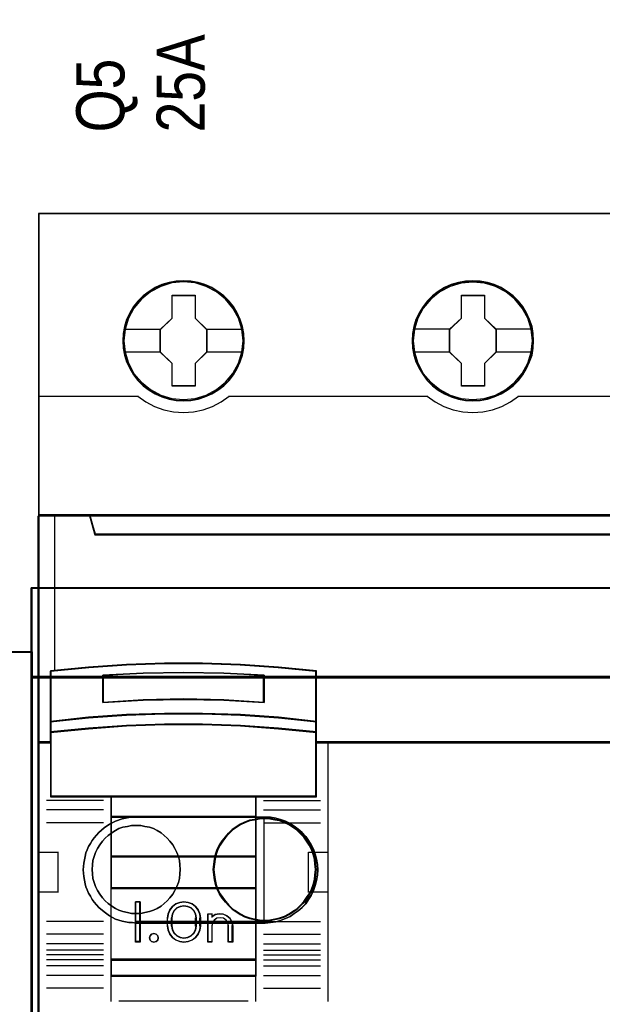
# Model space of a CAD drawing. Header units: millimetres. Extents: x -1290 to 1795, y -4192 to -1311.
# Tile 1022 of 1056: x 1429 to 1436, y -1922 to -1910. Entities that reach past the tile are written whole.
import ezdxf

# ---------------------------------------------------------------- set-up
doc = ezdxf.new("R2010")
doc.units = ezdxf.units.MM
doc.layers.add('30', color=7, linetype='Continuous')
doc.layers.add('45', color=7, linetype='Continuous')
doc.layers.add('Aparatura', color=7, linetype='Continuous', lineweight=13)
doc.styles.get("Standard").update_dxf_attribs({"font": 'ARIALN.TTF', "width": 0.8})

# ---------------------------------------------------------------- blocks, each defined once
blk = doc.blocks.new('*U156')
at = {"layer": '45', "color": 7}
for points in [[(477.428846, -383.552872), (405.408028, -383.552872), (405.408028, -465.581435), (477.428846, -465.581435), (477.428846, -383.552872)], [(418.196253, -391.474627), (418.173861, -391.026698), (418.101089, -390.573239), (417.949946, -390.14743), (417.770813, -389.732681), (417.535702, -389.345581), (417.255808, -388.997192), (416.925532, -388.676453), (416.56167, -388.399953), (416.192209, -388.156633), (415.761172, -387.974144), (415.330134, -387.846954), (414.876705, -387.764004), (414.423276, -387.736354), (413.969847, -387.764004), (413.527614, -387.846954), (413.079783, -387.974144), (412.665539, -388.156633), (412.279285, -388.399953), (411.92102, -388.676453), (411.585147, -388.997192), (411.322046, -389.345581), (411.081337, -389.732681), (410.879813, -390.14743), (410.762257, -390.573239), (410.672691, -391.026698), (410.644702, -391.474627), (410.672691, -391.922557), (410.762257, -392.359426), (410.879813, -392.790765), (411.081337, -393.199984), (411.322046, -393.592613), (411.585147, -393.952063), (411.92102, -394.267272), (412.279285, -394.543772), (412.665539, -394.776031), (413.079783, -394.958521), (413.527614, -395.096771), (413.969847, -395.185251), (414.423276, -395.207371), (414.876705, -395.185251), (415.330134, -395.096771), (415.761172, -394.958521), (416.192209, -394.776031), (416.56167, -394.543772), (416.925532, -394.267272), (417.255808, -393.952063), (417.535702, -393.592613), (417.770813, -393.199984), (417.949946, -392.790765), (418.101089, -392.359426), (418.173861, -391.922557), (418.196253, -391.474627)], [(418.196253, -391.474627), (418.173861, -391.026698), (418.101089, -390.573239), (417.949946, -390.14743), (417.770813, -389.732681), (417.535702, -389.345581), (417.255808, -388.997192), (416.925532, -388.676453), (416.56167, -388.399953), (416.192209, -388.156633), (415.761172, -387.974144), (415.330134, -387.846954), (414.876705, -387.764004), (414.423276, -387.736354), (413.969847, -387.764004), (413.527614, -387.846954), (413.079783, -387.974144), (412.665539, -388.156633), (412.279285, -388.399953), (411.92102, -388.676453), (411.585147, -388.997192), (411.322046, -389.345581), (411.081337, -389.732681), (410.879813, -390.14743), (410.762257, -390.573239), (410.672691, -391.026698), (410.644702, -391.474627), (410.672691, -391.922557), (410.762257, -392.359426), (410.879813, -392.790765), (411.081337, -393.199984), (411.322046, -393.592613), (411.585147, -393.952063), (411.92102, -394.267272), (412.279285, -394.543772), (412.665539, -394.776031), (413.079783, -394.958521), (413.527614, -395.096771), (413.969847, -395.185251), (414.423276, -395.207371), (414.876705, -395.185251), (415.330134, -395.096771), (415.761172, -394.958521), (416.192209, -394.776031), (416.56167, -394.543772), (416.925532, -394.267272), (417.255808, -393.952063), (417.535702, -393.592613), (417.770813, -393.199984), (417.949946, -392.790765), (418.101089, -392.359426), (418.173861, -391.922557), (418.196253, -391.474627)], [(436.197877, -391.474627), (436.169888, -391.026698), (436.102716, -390.573239), (435.945979, -390.14743), (435.766852, -389.732681), (435.531748, -389.340051), (435.251862, -388.997192), (434.921597, -388.676453), (434.557745, -388.399953), (434.188295, -388.156633), (433.757271, -387.974144), (433.331844, -387.846954), (432.872831, -387.764004), (432.419416, -387.736354), (431.966, -387.764004), (431.52378, -387.846954), (431.075963, -387.974144), (430.667329, -388.156633), (430.275489, -388.399953), (429.917235, -388.676453), (429.586969, -388.997192), (429.323876, -389.340051), (429.077577, -389.732681), (428.881656, -390.14743), (428.758507, -390.573239), (428.668943, -391.026698), (428.640954, -391.474627), (428.668943, -391.922557), (428.758507, -392.359426), (428.881656, -392.785235), (429.077577, -393.199984), (429.323876, -393.592613), (429.586969, -393.952063), (429.917235, -394.267272), (430.275489, -394.543772), (430.667329, -394.776031), (431.075963, -394.958521), (431.52378, -395.096771), (431.966, -395.185251), (432.419416, -395.207371), (432.872831, -395.185251), (433.331844, -395.096771), (433.757271, -394.958521), (434.188295, -394.776031), (434.557745, -394.543772), (434.921597, -394.267272), (435.251862, -393.952063), (435.531748, -393.592613), (435.766852, -393.199984), (435.945979, -392.785235), (436.102716, -392.359426), (436.169888, -391.922557), (436.197877, -391.474627)], [(436.197877, -391.474627), (436.169888, -391.026698), (436.102716, -390.573239), (435.945979, -390.14743), (435.766852, -389.732681), (435.531748, -389.340051), (435.251862, -388.997192), (434.921597, -388.676453), (434.557745, -388.399953), (434.188295, -388.156633), (433.757271, -387.974144), (433.331844, -387.846954), (432.872831, -387.764004), (432.419416, -387.736354), (431.966, -387.764004), (431.52378, -387.846954), (431.075963, -387.974144), (430.667329, -388.156633), (430.275489, -388.399953), (429.917235, -388.676453), (429.586969, -388.997192), (429.323876, -389.340051), (429.077577, -389.732681), (428.881656, -390.14743), (428.758507, -390.573239), (428.668943, -391.026698), (428.640954, -391.474627), (428.668943, -391.922557), (428.758507, -392.359426), (428.881656, -392.785235), (429.077577, -393.199984), (429.323876, -393.592613), (429.586969, -393.952063), (429.917235, -394.267272), (430.275489, -394.543772), (430.667329, -394.776031), (431.075963, -394.958521), (431.52378, -395.096771), (431.966, -395.185251), (432.419416, -395.207371), (432.872831, -395.185251), (433.331844, -395.096771), (433.757271, -394.958521), (434.188295, -394.776031), (434.557745, -394.543772), (434.921597, -394.267272), (435.251862, -393.952063), (435.531748, -393.592613), (435.766852, -393.199984), (435.945979, -392.785235), (436.102716, -392.359426), (436.169888, -391.922557), (436.197877, -391.474627)], [(436.178183, -391.47551), (436.150347, -391.030057), (436.083541, -390.579104), (435.927659, -390.155648), (435.749508, -389.743192), (435.515684, -389.352733), (435.237323, -389.011768), (434.908858, -388.692802), (434.546988, -388.417831), (434.179552, -388.175856), (433.750876, -387.994375), (433.327767, -387.867889), (432.871256, -387.785397), (432.420311, -387.7579), (431.969366, -387.785397), (431.529556, -387.867889), (431.084178, -387.994375), (430.677771, -388.175856), (430.288066, -388.417831), (429.931764, -388.692802), (429.603298, -389.011768), (429.341639, -389.352733), (429.096681, -389.743192), (428.901829, -390.155648), (428.77935, -390.579104), (428.690274, -391.030057), (428.662438, -391.47551), (428.690274, -391.920963), (428.77935, -392.355417), (428.901829, -392.778873), (429.096681, -393.19133), (429.341639, -393.581789), (429.603298, -393.939251), (429.931764, -394.252718), (430.288066, -394.527689), (430.677771, -394.758665), (431.084178, -394.940146), (431.529556, -395.077632), (431.969366, -395.165622), (432.420311, -395.18762), (432.871256, -395.165622), (433.327767, -395.077632), (433.750876, -394.940146), (434.179552, -394.758665), (434.546988, -394.527689), (434.908858, -394.252718), (435.237323, -393.939251), (435.515684, -393.581789), (435.749508, -393.19133), (435.927659, -392.778873), (436.083541, -392.355417), (436.150347, -391.920963), (436.178183, -391.47551)], [(413.710736, -388.637688), (415.152552, -388.637688), (415.152552, -390.056199), (415.870633, -390.759914), (415.870633, -392.178425), (415.152552, -392.893221), (415.152552, -394.30065), (413.710736, -394.30065), (413.710736, -392.893221), (412.975693, -392.178425), (412.975693, -390.759914), (413.710736, -390.056199), (413.710736, -388.637688)], [(413.710736, -388.637688), (415.152552, -388.637688), (415.152552, -388.637688), (415.152552, -390.056199), (415.152552, -390.056199), (415.870633, -390.759914), (415.870633, -390.759914), (415.870633, -392.178425), (415.870633, -392.178425), (415.152552, -392.893221), (415.152552, -392.893221), (415.152552, -394.30065), (415.152552, -394.30065), (413.710736, -394.30065), (413.710736, -394.30065), (413.710736, -392.893221), (413.710736, -392.893221), (412.975693, -392.178425), (412.975693, -392.178425), (412.975693, -390.759914), (412.975693, -390.759914), (413.710736, -390.056199), (413.710736, -390.056199), (413.710736, -388.637688), (413.710736, -388.637688)], [(413.72131, -388.659234), (415.141726, -388.659234), (415.141726, -390.066951), (415.849149, -390.765311), (415.849149, -392.173028), (415.141726, -392.882385), (415.141726, -394.279104), (413.72131, -394.279104), (413.72131, -392.882385), (412.997176, -392.173028), (412.997176, -390.765311), (413.72131, -390.066951), (413.72131, -388.659234)], [(431.713975, -388.637688), (433.149249, -388.637688), (433.149249, -390.056238), (433.866886, -390.75443), (433.866886, -392.178521), (433.149249, -392.893338), (433.149249, -394.295264), (431.713975, -394.295264), (431.713975, -392.893338), (430.973736, -392.178521), (430.973736, -390.75443), (431.713975, -390.056238), (431.713975, -388.637688)], [(431.713975, -388.637688), (433.149249, -388.637688), (433.149249, -388.637688), (433.149249, -390.056238), (433.149249, -390.056238), (433.866886, -390.75443), (433.866886, -390.75443), (433.866886, -392.178521), (433.866886, -392.178521), (433.149249, -392.893338), (433.149249, -392.893338), (433.149249, -394.295264), (433.149249, -394.295264), (431.713975, -394.295264), (431.713975, -394.295264), (431.713975, -392.893338), (431.713975, -392.893338), (430.973736, -392.178521), (430.973736, -392.178521), (430.973736, -390.75443), (430.973736, -390.75443), (431.713975, -390.056238), (431.713975, -390.056238), (431.713975, -388.637688), (431.713975, -388.637688)], [(431.724465, -388.659234), (433.138423, -388.659234), (433.138423, -390.066979), (433.845402, -390.759854), (433.845402, -392.173098), (433.138423, -392.88247), (433.138423, -394.273718), (431.724465, -394.273718), (431.724465, -392.88247), (430.99522, -392.173098), (430.99522, -390.759854), (431.724465, -390.066979), (431.724465, -388.659234)], [(473.933203, -403.501425), (408.905006, -403.501425), (408.582037, -402.315699), (405.408028, -402.315699), (405.408028, -416.489263), (406.154199, -416.489263), (406.154199, -415.860553), (406.154199, -415.187722), (406.154199, -412.044169), (408.509647, -411.807024), (410.865096, -411.641573), (413.226113, -411.558848), (415.592698, -411.558848), (417.953715, -411.641573), (420.309163, -411.807024), (422.664612, -412.044169), (422.664612, -415.187722), (422.664612, -415.860553), (422.664612, -416.489263), (423.410782, -416.489263), (476.433431, -416.489263), (476.433431, -402.315699), (474.256172, -402.315699), (473.933203, -403.501425)], [(408.903446, -403.542015), (473.933429, -403.542015), (474.256407, -402.315699), (408.580468, -402.315699), (408.903446, -403.542015)], [(416.938163, -413.853054), (419.447684, -413.988152), (419.447684, -412.293795), (416.938163, -412.158697), (414.417464, -412.113665), (411.913533, -412.158697), (409.404013, -412.293795), (409.404013, -413.988152), (411.913533, -413.853054), (414.417464, -413.796763), (416.938163, -413.853054)], [(420.338613, -414.908843), (417.978329, -414.737502), (415.612465, -414.663254), (413.241022, -414.663254), (410.875158, -414.737502), (408.514874, -414.908843), (406.15459, -415.165854), (406.15459, -415.862639), (408.514874, -415.617051), (410.875158, -415.44571), (413.241022, -415.36004), (415.612465, -415.36004), (417.978329, -415.44571), (420.338613, -415.617051), (422.698897, -415.862639), (422.698897, -415.165854), (420.338613, -414.908843)], [(420.323259, -414.921565), (417.969105, -414.75638), (415.609386, -414.6848), (413.244101, -414.6848), (410.884382, -414.75638), (408.530228, -414.921565), (406.176074, -415.169342), (406.176074, -415.841093), (408.530228, -415.604328), (410.884382, -415.439144), (413.244101, -415.356551), (415.609386, -415.356551), (417.969105, -415.439144), (420.323259, -415.604328), (422.677413, -415.841093), (422.677413, -415.169342), (420.323259, -414.921565)], [(420.323259, -414.921565), (417.969105, -414.75638), (415.609386, -414.6848), (413.244101, -414.6848), (410.884382, -414.75638), (408.530228, -414.921565), (406.176074, -415.169342), (406.176074, -415.841093), (408.530228, -415.604328), (410.884382, -415.439144), (413.244101, -415.356551), (415.609386, -415.356551), (417.969105, -415.439144), (420.323259, -415.604328), (422.677413, -415.841093), (422.677413, -415.169342), (420.323259, -414.921565)], [(409.915421, -419.870163), (418.938066, -419.870163), (422.698897, -419.870163), (422.698897, -416.456125), (422.698897, -415.823279), (420.338613, -415.584574), (417.978329, -415.418035), (415.612465, -415.334766), (413.241022, -415.334766), (410.875158, -415.418035), (408.514874, -415.584574), (406.15459, -415.823279), (406.15459, -416.456125), (406.15459, -419.870163), (409.915421, -419.870163)], [(409.927137, -419.848617), (418.92635, -419.848617), (422.677413, -419.848617), (422.677413, -416.467017), (422.677413, -415.840183), (420.323259, -415.603746), (417.969105, -415.43879), (415.609386, -415.356312), (413.244101, -415.356312), (410.884382, -415.43879), (408.530228, -415.603746), (406.176074, -415.840183), (406.176074, -416.467017), (406.176074, -419.848617), (409.927137, -419.848617)], [(418.948186, -419.825276), (409.905301, -419.825276), (409.905301, -421.134185), (418.948186, -421.134185), (418.948186, -419.825276)], [(418.926702, -419.846822), (409.926785, -419.846822), (409.926785, -421.112639), (418.926702, -421.112639), (418.926702, -419.846822)], [(418.948186, -421.091093), (409.905301, -421.091093), (409.905301, -423.602978), (418.948186, -423.602978), (418.948186, -421.091093)], [(418.926702, -421.110844), (409.926785, -421.110844), (409.926785, -423.581432), (418.926702, -423.581432), (418.926702, -421.110844)], [(418.948186, -423.558091), (409.905301, -423.558091), (409.905301, -425.576217), (418.948186, -425.576217), (418.948186, -423.558091)], [(418.926702, -423.579637), (409.926785, -423.579637), (409.926785, -425.554671), (418.926702, -425.554671), (418.926702, -423.579637)], [(409.905301, -430.018249), (418.948186, -430.018249), (418.948186, -425.533125), (409.905301, -425.533125), (409.905301, -430.018249)], [(411.724262, -426.394958), (411.724262, -428.906843), (411.42886, -428.906843), (411.42886, -426.394958), (411.724262, -426.394958)], [(413.568786, -426.898454), (413.739489, -426.685867), (413.938643, -426.52363), (414.194698, -426.428525), (414.450753, -426.394958), (414.718188, -426.428525), (414.962863, -426.52363), (415.173397, -426.685867), (415.344101, -426.898454), (415.440832, -427.139013), (415.474973, -427.40195), (415.474973, -427.899851), (415.440832, -428.162788), (415.344101, -428.403347), (415.173397, -428.615934), (414.962863, -428.772577), (414.718188, -428.873277), (414.450753, -428.906843), (414.194698, -428.873277), (413.938643, -428.772577), (413.739489, -428.615934), (413.568786, -428.403347), (413.472054, -428.162788), (413.432223, -427.899851), (413.432223, -427.40195), (413.472054, -427.139013), (413.568786, -426.898454)], [(413.83218, -426.946298), (413.723328, -427.159915), (413.677496, -427.401641), (413.677496, -427.901956), (413.723328, -428.13806), (413.83218, -428.346056), (414.00405, -428.514702), (414.216023, -428.621511), (414.450913, -428.660861), (414.69726, -428.621511), (414.909233, -428.514702), (415.081104, -428.346056), (415.189955, -428.13806), (415.224329, -427.901956), (415.224329, -427.401641), (415.189955, -427.159915), (415.081104, -426.946298), (414.909233, -426.777652), (414.69726, -426.676465), (414.450913, -426.642735), (414.216023, -426.676465), (414.00405, -426.777652), (413.83218, -426.946298)], [(415.936875, -428.906843), (415.936875, -427.13829), (416.19468, -427.13829), (416.19468, -427.324157), (416.400924, -427.188981), (416.647272, -427.13829), (416.905077, -427.155187), (417.128509, -427.262201), (417.323295, -427.431171), (417.437875, -427.6452), (417.483707, -427.893023), (417.483707, -428.906843), (417.225902, -428.906843), (417.225902, -427.893023), (417.18007, -427.695891), (417.076948, -427.538185), (416.905077, -427.419906), (416.710291, -427.391745), (416.504047, -427.419906), (416.343634, -427.538185), (416.229054, -427.695891), (416.19468, -427.893023), (416.19468, -428.906843), (415.936875, -428.906843)], [(412.818205, -428.507188), (412.84858, -428.638418), (412.818205, -428.775613), (412.71493, -428.871053), (412.575205, -428.906843), (412.441555, -428.871053), (412.35043, -428.775613), (412.307905, -428.638418), (412.35043, -428.507188), (412.441555, -428.405783), (412.575205, -428.369993), (412.71493, -428.405783), (412.818205, -428.507188)], [(418.948186, -429.975157), (409.905301, -429.975157), (409.905301, -431.012948), (418.948186, -431.012948), (418.948186, -429.975157)], [(418.926702, -429.994907), (409.926785, -429.994907), (409.926785, -430.991402), (418.926702, -430.991402), (418.926702, -429.994907)]]:
    blk.add_lwpolyline(points, close=True, dxfattribs=at)
at = {"layer": '45', "color": 139}
for points in [[(477.428846, -383.552872), (405.408028, -383.552872), (405.408028, -465.581435), (477.428846, -465.581435), (477.428846, -383.552872)], [(418.130011, -391.469169), (418.057234, -390.750243), (417.850097, -390.070027), (417.503003, -389.434054), (417.043943, -388.881033), (416.484114, -388.427557), (415.840311, -388.090214), (415.146123, -387.874536), (414.423944, -387.808174), (413.701765, -387.874536), (413.013175, -388.090214), (412.369372, -388.427557), (411.803945, -388.881033), (411.344885, -389.434054), (411.00339, -390.070027), (410.790655, -390.750243), (410.723475, -391.469169), (410.790655, -392.182566), (411.00339, -392.873841), (411.344885, -393.498754), (411.803945, -394.057305), (412.369372, -394.510782), (413.013175, -394.848124), (413.701765, -395.058272), (414.423944, -395.130165), (415.146123, -395.058272), (415.840311, -394.848124), (416.484114, -394.510782), (417.043943, -394.057305), (417.503003, -393.498754), (417.850097, -392.873841), (418.057234, -392.182566), (418.130011, -391.469169)], [(436.126264, -391.474556), (436.053489, -390.755629), (435.846358, -390.069884), (435.504873, -389.43944), (435.04023, -388.88089), (434.480418, -388.427413), (433.842233, -388.09007), (433.142468, -387.879923), (432.420311, -387.81356), (431.698154, -387.879923), (431.003987, -388.09007), (430.365802, -388.427413), (429.80599, -388.88089), (429.341347, -389.43944), (428.994263, -390.069884), (428.787133, -390.755629), (428.714357, -391.474556), (428.787133, -392.187952), (428.994263, -392.873697), (429.341347, -393.504141), (429.80599, -394.057161), (430.365802, -394.510638), (431.003987, -394.84798), (431.698154, -395.063658), (432.420311, -395.135551), (433.142468, -395.063658), (433.842233, -394.84798), (434.480418, -394.510638), (435.04023, -394.057161), (435.504873, -393.504141), (435.846358, -392.873697), (436.053489, -392.187952), (436.126264, -391.474556)], [(436.126264, -391.469169), (436.047888, -390.750243), (435.840752, -390.070027), (435.499256, -389.434054), (435.040196, -388.881033), (434.480367, -388.427557), (433.836564, -388.090214), (433.136778, -387.874536), (432.420197, -387.808174), (431.698018, -387.874536), (431.00383, -388.090214), (430.365625, -388.427557), (429.800198, -388.881033), (429.341138, -389.434054), (428.999643, -390.070027), (428.786908, -390.750243), (428.719728, -391.469169), (428.786908, -392.182566), (428.999643, -392.873841), (429.341138, -393.498754), (429.800198, -394.057305), (430.365625, -394.510782), (431.00383, -394.848124), (431.698018, -395.058272), (432.420197, -395.130165), (433.136778, -395.058272), (433.836564, -394.848124), (434.480367, -394.510782), (435.040196, -394.057305), (435.499256, -393.498754), (435.840752, -392.873841), (436.047888, -392.182566), (436.126264, -391.469169)], [(412.84858, -428.638418), (412.818205, -428.507188), (412.71493, -428.405783), (412.575205, -428.369993), (412.441555, -428.405783), (412.35043, -428.507188), (412.307905, -428.638418), (412.35043, -428.775613), (412.441555, -428.871053), (412.575205, -428.906843), (412.71493, -428.871053), (412.818205, -428.775613), (412.84858, -428.638418)]]:
    blk.add_lwpolyline(points, close=True, dxfattribs=at)
at = {"layer": '45', "color": 59}
for points in [[(477.407363, -383.574418), (405.429512, -383.574418), (405.429512, -465.55989), (477.407363, -465.55989), (477.407363, -383.574418)], [(418.174769, -391.47551), (418.152505, -391.030057), (418.080147, -390.579104), (417.929864, -390.155648), (417.75175, -389.743192), (417.517977, -389.358232), (417.239675, -389.011768), (416.911279, -388.692802), (416.549486, -388.417831), (416.182128, -388.175856), (415.753543, -387.994375), (415.324958, -387.867889), (414.874109, -387.785397), (414.42326, -387.7579), (413.972411, -387.785397), (413.532694, -387.867889), (413.087411, -387.994375), (412.675525, -388.175856), (412.291468, -388.417831), (411.935242, -388.692802), (411.60128, -389.011768), (411.339676, -389.358232), (411.100336, -389.743192), (410.899959, -390.155648), (410.783072, -390.579104), (410.694015, -391.030057), (410.666185, -391.47551), (410.694015, -391.920963), (410.783072, -392.355417), (410.899959, -392.784372), (411.100336, -393.19133), (411.339676, -393.581789), (411.60128, -393.939251), (411.935242, -394.252718), (412.291468, -394.527689), (412.675525, -394.758665), (413.087411, -394.940146), (413.532694, -395.077632), (413.972411, -395.165622), (414.42326, -395.18762), (414.874109, -395.165622), (415.324958, -395.077632), (415.753543, -394.940146), (416.182128, -394.758665), (416.549486, -394.527689), (416.911279, -394.252718), (417.239675, -393.939251), (417.517977, -393.581789), (417.75175, -393.19133), (417.929864, -392.784372), (418.080147, -392.355417), (418.152505, -391.920963), (418.174769, -391.47551)], [(408.903446, -403.542015), (473.933429, -403.542015), (474.256407, -402.315699), (408.580468, -402.315699), (408.903446, -403.542015)], [(417.978329, -414.77384), (420.338613, -414.940755), (422.698897, -415.191127), (422.698897, -412.019748), (420.338613, -411.780504), (417.978329, -411.613589), (415.612465, -411.530132), (413.241022, -411.530132), (410.875158, -411.613589), (408.514874, -411.780504), (406.15459, -412.019748), (406.15459, -415.191127), (408.514874, -414.940755), (410.875158, -414.77384), (413.241022, -414.701511), (415.612465, -414.701511), (417.978329, -414.77384)], [(417.969105, -414.757206), (420.323259, -414.922156), (422.677413, -415.169581), (422.677413, -412.035531), (420.323259, -411.799103), (417.969105, -411.634153), (415.609386, -411.551678), (413.244101, -411.551678), (410.884382, -411.634153), (408.530228, -411.799103), (406.176074, -412.035531), (406.176074, -415.169581), (408.530228, -414.922156), (410.884382, -414.757206), (413.244101, -414.685728), (415.609386, -414.685728), (417.969105, -414.757206)], [(419.447684, -412.293795), (419.447684, -413.988152), (416.938163, -413.853054), (414.417464, -413.796763), (411.913533, -413.853054), (409.404013, -413.988152), (409.404013, -412.293795), (411.913533, -412.158697), (414.417464, -412.113665), (416.938163, -412.158697), (419.447684, -412.293795)], [(416.938163, -413.853054), (419.447684, -413.988152), (419.447684, -412.293795), (416.938163, -412.158697), (414.417464, -412.113665), (411.913533, -412.158697), (409.404013, -412.293795), (409.404013, -413.988152), (411.913533, -413.853054), (414.417464, -413.796763), (416.938163, -413.853054)], [(416.927415, -413.834484), (419.4262, -413.966606), (419.4262, -412.309577), (416.927415, -412.177456), (414.4175, -412.133415), (411.924281, -412.177456), (409.425497, -412.309577), (409.425497, -413.966606), (411.924281, -413.834484), (414.4175, -413.779433), (416.927415, -413.834484)], [(416.927415, -413.834484), (419.4262, -413.966606), (419.4262, -412.309577), (416.927415, -412.177456), (414.4175, -412.133415), (411.924281, -412.177456), (409.425497, -412.309577), (409.425497, -413.966606), (411.924281, -413.834484), (414.4175, -413.779433), (416.927415, -413.834484)], [(420.338613, -414.908843), (417.978329, -414.737502), (415.612465, -414.663254), (413.241022, -414.663254), (410.875158, -414.737502), (408.514874, -414.908843), (406.15459, -415.165854), (406.15459, -415.862639), (408.514874, -415.617051), (410.875158, -415.44571), (413.241022, -415.36004), (415.612465, -415.36004), (417.978329, -415.44571), (420.338613, -415.617051), (422.698897, -415.862639), (422.698897, -415.165854), (420.338613, -414.908843)], [(409.915421, -419.870163), (418.938066, -419.870163), (422.698897, -419.870163), (422.698897, -416.456125), (422.698897, -415.823279), (420.338613, -415.584574), (417.978329, -415.418035), (415.612465, -415.334766), (413.241022, -415.334766), (410.875158, -415.418035), (408.514874, -415.584574), (406.15459, -415.823279), (406.15459, -416.456125), (406.15459, -419.870163), (409.915421, -419.870163)], [(409.927137, -419.848617), (418.92635, -419.848617), (422.677413, -419.848617), (422.677413, -416.467017), (422.677413, -415.840183), (420.323259, -415.603746), (417.969105, -415.43879), (415.609386, -415.356312), (413.244101, -415.356312), (410.884382, -415.43879), (408.530228, -415.603746), (406.176074, -415.840183), (406.176074, -416.467017), (406.176074, -419.848617), (409.927137, -419.848617)], [(418.948186, -419.825276), (409.905301, -419.825276), (409.905301, -421.134185), (418.948186, -421.134185), (418.948186, -419.825276)], [(418.926702, -419.846822), (409.926785, -419.846822), (409.926785, -421.112639), (418.926702, -421.112639), (418.926702, -419.846822)], [(418.948186, -421.091093), (409.905301, -421.091093), (409.905301, -423.602978), (418.948186, -423.602978), (418.948186, -421.091093)], [(418.926702, -421.110844), (409.926785, -421.110844), (409.926785, -423.581432), (418.926702, -423.581432), (418.926702, -421.110844)], [(418.948186, -423.558091), (409.905301, -423.558091), (409.905301, -425.576217), (418.948186, -425.576217), (418.948186, -423.558091)], [(418.926702, -423.579637), (409.926785, -423.579637), (409.926785, -425.554671), (418.926702, -425.554671), (418.926702, -423.579637)], [(409.905301, -430.018249), (418.948186, -430.018249), (418.948186, -425.533125), (409.905301, -425.533125), (409.905301, -430.018249)], [(411.724262, -426.394958), (411.724262, -428.906843), (411.42886, -428.906843), (411.42886, -426.394958), (411.724262, -426.394958)], [(413.568786, -426.898454), (413.739489, -426.685867), (413.938643, -426.52363), (414.194698, -426.428525), (414.450753, -426.394958), (414.718188, -426.428525), (414.962863, -426.52363), (415.173397, -426.685867), (415.344101, -426.898454), (415.440832, -427.139013), (415.474973, -427.40195), (415.474973, -427.899851), (415.440832, -428.162788), (415.344101, -428.403347), (415.173397, -428.615934), (414.962863, -428.772577), (414.718188, -428.873277), (414.450753, -428.906843), (414.194698, -428.873277), (413.938643, -428.772577), (413.739489, -428.615934), (413.568786, -428.403347), (413.472054, -428.162788), (413.432223, -427.899851), (413.432223, -427.40195), (413.472054, -427.139013), (413.568786, -426.898454)], [(413.83218, -426.946298), (413.723328, -427.159915), (413.677496, -427.401641), (413.677496, -427.901956), (413.723328, -428.13806), (413.83218, -428.346056), (414.00405, -428.514702), (414.216023, -428.621511), (414.450913, -428.660861), (414.69726, -428.621511), (414.909233, -428.514702), (415.081104, -428.346056), (415.189955, -428.13806), (415.224329, -427.901956), (415.224329, -427.401641), (415.189955, -427.159915), (415.081104, -426.946298), (414.909233, -426.777652), (414.69726, -426.676465), (414.450913, -426.642735), (414.216023, -426.676465), (414.00405, -426.777652), (413.83218, -426.946298)], [(413.849367, -426.961362), (413.743539, -427.170418), (413.69898, -427.406982), (413.69898, -427.896615), (413.743539, -428.127677), (413.849367, -428.331232), (414.016463, -428.496277), (414.222548, -428.600805), (414.450913, -428.639316), (414.690417, -428.600805), (414.896502, -428.496277), (415.063598, -428.331232), (415.169426, -428.127677), (415.202845, -427.896615), (415.202845, -427.406982), (415.169426, -427.170418), (415.063598, -426.961362), (414.896502, -426.796317), (414.690417, -426.69729), (414.450913, -426.664281), (414.222548, -426.69729), (414.016463, -426.796317), (413.849367, -426.961362)], [(415.936875, -428.906843), (415.936875, -427.13829), (416.19468, -427.13829), (416.19468, -427.324157), (416.400924, -427.188981), (416.647272, -427.13829), (416.905077, -427.155187), (417.128509, -427.262201), (417.323295, -427.431171), (417.437875, -427.6452), (417.483707, -427.893023), (417.483707, -428.906843), (417.225902, -428.906843), (417.225902, -427.893023), (417.18007, -427.695891), (417.076948, -427.538185), (416.905077, -427.419906), (416.710291, -427.391745), (416.504047, -427.419906), (416.343634, -427.538185), (416.229054, -427.695891), (416.19468, -427.893023), (416.19468, -428.906843), (415.936875, -428.906843)], [(412.818205, -428.507188), (412.84858, -428.638418), (412.818205, -428.775613), (412.71493, -428.871053), (412.575205, -428.906843), (412.441555, -428.871053), (412.35043, -428.775613), (412.307905, -428.638418), (412.35043, -428.507188), (412.441555, -428.405783), (412.575205, -428.369993), (412.71493, -428.405783), (412.818205, -428.507188)], [(418.948186, -429.975157), (409.905301, -429.975157), (409.905301, -431.012948), (418.948186, -431.012948), (418.948186, -429.975157)], [(418.926702, -429.994907), (409.926785, -429.994907), (409.926785, -430.991402), (418.926702, -430.991402), (418.926702, -429.994907)]]:
    blk.add_lwpolyline(points, close=True, dxfattribs=at)
at = {"layer": '45', "color": 7}
for points in [[(410.718104, -390.743793), (413.02045, -390.743793)], [(415.825875, -390.743793), (418.130011, -390.743793)], [(428.714357, -390.738406), (431.018494, -390.738406)], [(433.822128, -390.738406), (436.126264, -390.738406)], [(410.718104, -392.151454), (413.02045, -392.151454)], [(415.825875, -392.151454), (418.130011, -392.151454)], [(428.714357, -392.151454), (431.018494, -392.151454)], [(433.822128, -392.151454), (436.126264, -392.151454)]]:
    blk.add_lwpolyline(points, dxfattribs=at)
at = {"layer": '45', "color": 139}
for points in [[(405.408028, -394.911115), (411.624004, -394.911115)], [(411.579246, -394.911115), (412.078453, -395.26734), (412.628142, -395.554617), (413.205876, -395.772949), (413.811655, -395.899351), (414.417435, -395.945315), (415.040041, -395.899351), (415.64582, -395.772949), (416.223554, -395.554617), (416.767634, -395.26734), (417.27245, -394.911115)], [(417.227692, -394.911115), (429.614886, -394.911115)], [(429.571919, -394.911115), (430.076555, -395.26734), (430.620441, -395.554617), (431.197969, -395.772949), (431.80914, -395.899351), (432.414704, -395.945315), (433.037089, -395.899351), (433.642652, -395.772949), (434.220181, -395.554617), (434.764067, -395.26734), (435.268703, -394.911115)], [(435.225735, -394.911115), (447.612929, -394.911115)], [(405.408028, -402.315699), (477.428846, -402.315699)], [(408.580468, -402.315699), (408.947482, -403.542015)], [(408.902724, -403.498924), (473.93415, -403.498924)], [(422.698897, -412.058005), (420.338613, -411.800067), (417.978329, -411.62011), (415.612465, -411.530132), (413.241022, -411.530132), (410.875158, -411.62011), (408.514874, -411.800067), (406.15459, -412.058005)], [(406.15459, -412.014913), (406.15459, -419.870163)], [(419.447684, -412.332714), (416.938163, -412.168427), (414.417464, -412.113665), (411.913533, -412.168427), (409.404013, -412.332714)], [(409.404013, -413.988152), (409.404013, -412.289622)], [(419.404716, -413.988152), (419.404716, -412.289622)], [(422.654139, -419.870163), (422.654139, -412.014913)], [(419.447684, -413.988152), (416.938163, -413.824657), (414.417464, -413.756534), (411.913533, -413.824657), (409.404013, -413.988152)], [(422.698897, -415.191127), (420.338613, -414.921192), (417.978329, -414.741236), (415.612465, -414.663254), (413.241022, -414.663254), (410.875158, -414.741236), (408.514874, -414.921192), (406.15459, -415.191127)], [(422.698897, -415.862639), (420.338613, -415.604701), (417.978329, -415.424744), (415.612465, -415.334766), (413.241022, -415.334766), (410.875158, -415.424744), (408.514874, -415.604701), (406.15459, -415.862639)], [(406.197557, -416.444376), (405.408028, -416.444376)], [(477.428846, -416.444376), (422.654139, -416.444376)], [(423.39891, -416.444376), (423.39891, -432.607339)], [(422.698897, -419.825276), (406.15459, -419.825276)], [(409.905301, -419.825276), (409.905301, -431.012948)], [(409.905301, -419.825276), (418.948186, -419.825276)], [(418.903428, -419.825276), (418.903428, -431.012948)], [(409.448771, -420.083826), (405.903946, -420.083826)], [(419.404716, -420.083826), (422.94238, -420.083826)], [(409.448771, -420.678132), (405.903946, -420.678132)], [(419.404716, -420.678132), (422.94238, -420.678132)], [(409.448771, -421.469941), (405.903946, -421.469941)], [(409.905301, -421.091093), (418.948186, -421.091093)], [(419.404716, -421.469941), (422.94238, -421.469941)], [(405.408028, -423.312109), (406.654088, -423.312109)], [(406.61112, -423.312109), (406.61112, -425.823994)], [(422.202979, -425.823994), (422.202979, -423.312109)], [(422.202979, -423.312109), (423.443668, -423.312109)], [(409.905301, -423.558091), (418.948186, -423.558091)], [(405.408028, -425.779107), (406.654088, -425.779107)], [(409.905301, -425.533125), (418.948186, -425.533125)], [(422.202979, -425.779107), (423.443668, -425.779107)], [(411.724262, -426.394958), (411.42886, -426.394958)], [(411.42886, -426.394958), (411.42886, -428.906843)], [(411.679504, -426.394958), (411.679504, -428.906843)], [(415.474973, -427.429158), (415.440832, -427.159117), (415.344101, -426.912058), (415.173397, -426.693727), (414.962863, -426.527106), (414.718188, -426.429432), (414.450753, -426.394958), (414.194698, -426.429432), (413.938643, -426.527106), (413.739489, -426.693727), (413.568786, -426.912058), (413.472054, -427.159117), (413.432223, -427.429158)], [(415.224329, -427.429158), (415.189955, -427.178668), (415.081104, -426.957305), (414.909233, -426.782544), (414.69726, -426.677688), (414.450913, -426.642735), (414.216023, -426.677688), (414.00405, -426.782544), (413.83218, -426.957305), (413.723328, -427.178668), (413.677496, -427.429158)], [(415.936875, -427.13829), (416.232277, -427.13829)], [(415.936875, -427.13829), (415.936875, -428.906843)], [(416.187519, -427.13829), (416.187519, -427.362725)], [(417.483707, -427.91753), (417.437621, -427.66166), (417.322404, -427.440682), (417.126535, -427.266225), (416.901863, -427.155735), (416.642625, -427.13829), (416.394909, -427.190627), (416.187519, -427.330192)], [(409.448771, -427.621275), (405.903946, -427.621275)], [(413.432223, -427.91753), (413.432223, -427.384271)], [(413.677496, -427.91753), (413.677496, -427.384271)], [(415.179571, -427.91753), (415.179571, -427.384271)], [(415.430215, -427.91753), (415.430215, -427.384271)], [(417.233063, -427.91753), (417.186594, -427.707822), (417.08204, -427.540055), (416.907783, -427.414229), (416.710291, -427.384271), (416.501182, -427.414229), (416.338542, -427.540055), (416.22237, -427.707822), (416.187519, -427.91753)], [(419.404716, -427.621275), (422.94238, -427.621275)], [(409.448771, -428.413084), (405.903946, -428.413084)], [(413.432223, -427.874439), (413.472054, -428.144011), (413.568786, -428.390641), (413.739489, -428.608593), (413.938643, -428.769189), (414.194698, -428.87243), (414.450753, -428.906843), (414.718188, -428.87243), (414.962863, -428.769189), (415.173397, -428.608593), (415.344101, -428.390641), (415.440832, -428.144011), (415.474973, -427.874439)], [(413.677496, -427.874439), (413.723328, -428.119104), (413.83218, -428.334642), (414.00405, -428.509402), (414.216023, -428.620084), (414.450913, -428.660861), (414.69726, -428.620084), (414.909233, -428.509402), (415.081104, -428.334642), (415.189955, -428.119104), (415.224329, -427.874439)], [(416.187519, -427.874439), (416.187519, -428.906843)], [(417.190096, -427.874439), (417.190096, -428.906843)], [(417.438949, -427.874439), (417.438949, -428.906843)], [(419.404716, -428.413084), (422.94238, -428.413084)], [(409.448771, -429.00739), (405.903946, -429.00739)], [(411.724262, -428.863751), (411.42886, -428.863751)], [(415.936875, -428.863751), (416.232277, -428.863751)], [(417.190096, -428.863751), (417.483707, -428.863751)], [(419.404716, -429.00739), (422.94238, -429.00739)], [(409.448771, -429.397011), (405.903946, -429.397011)], [(419.404716, -429.397011), (422.94238, -429.397011)], [(409.448771, -429.693266), (405.903946, -429.693266)], [(409.448771, -429.996703), (405.903946, -429.996703)], [(409.905301, -429.975157), (418.948186, -429.975157)], [(419.404716, -429.693266), (422.94238, -429.693266)], [(419.404716, -429.996703), (422.94238, -429.996703)], [(409.448771, -430.386323), (405.903946, -430.386323)], [(419.404716, -430.386323), (422.94238, -430.386323)], [(409.448771, -430.980629), (405.903946, -430.980629)], [(409.905301, -430.969856), (418.948186, -430.969856)], [(409.905301, -430.969856), (409.905301, -432.607339)], [(418.903428, -430.969856), (418.903428, -432.607339)], [(419.404716, -430.980629), (422.94238, -430.980629)], [(409.448771, -431.772438), (405.903946, -431.772438)], [(419.404716, -431.772438), (422.94238, -431.772438)], [(410.399428, -432.564248), (418.452268, -432.564248)]]:
    blk.add_lwpolyline(points, dxfattribs=at)
at = {"layer": '45', "color": 140}
for points in [[(473.933203, -403.501425), (408.905006, -403.501425), (408.582037, -402.315699), (405.408028, -402.315699), (405.408028, -416.489263), (406.154199, -416.489263), (406.154199, -415.860553), (406.154199, -415.187722), (406.154199, -412.044169), (408.509647, -411.807024), (410.865096, -411.641573), (413.226113, -411.558848), (415.592698, -411.558848), (417.953715, -411.641573), (420.309163, -411.807024), (422.664612, -412.044169), (422.664612, -415.187722), (422.664612, -415.860553), (422.664612, -416.489263), (423.410782, -416.489263), (476.433431, -416.489263), (476.433431, -402.315699), (474.256172, -402.315699), (473.933203, -403.501425)], [(473.913232, -403.519366), (408.924374, -403.519366), (408.6016, -402.337245), (405.429512, -402.337245), (405.429512, -416.467718), (406.175231, -416.467718), (406.175231, -415.840918), (406.175231, -415.170133), (406.175231, -412.036137), (408.529255, -411.799713), (410.883278, -411.634766), (413.242867, -411.552292), (415.60802, -411.552292), (417.967609, -411.634766), (420.321632, -411.799713), (422.675656, -412.036137), (422.675656, -415.170133), (422.675656, -415.840918), (422.675656, -416.467718), (423.421375, -416.467718), (476.411947, -416.467718), (476.411947, -402.337245), (474.236006, -402.337245), (473.913232, -403.519366)], [(408.924718, -403.52047), (473.912156, -403.52047), (474.234923, -402.337245), (408.601951, -402.337245), (408.924718, -403.52047)]]:
    blk.add_lwpolyline(points, close=True, dxfattribs=at)
blk.add_lwpolyline([(406.405234, -402.315699), (406.405234, -412.02389)], dxfattribs=at)
blk = doc.blocks.new('*U178')
at = {"layer": '30', "color": 7}
for points in [[(117.158256, -706.874973), (548.842747, -706.874973), (117.158256, -706.874973)], [(117.158256, -706.874973), (117.158256, -709.487405), (117.158256, -706.874973)], [(548.842747, -706.874973), (117.158256, -706.874973), (117.158256, -709.439856), (117.158256, -710.917451), (117.158256, -712.478684), (548.842747, -712.478684), (548.842747, -710.917451), (548.842747, -709.439856), (548.842747, -706.874973)], [(117.158256, -712.478684), (117.158256, -709.399426), (117.158256, -712.478684)], [(113.649238, -710.85377), (117.245982, -710.85377), (113.649238, -710.85377)], [(115.194714, -710.85377), (113.649238, -710.85377), (113.649238, -737.945854), (115.194714, -737.945854), (117.245982, -737.945854), (117.245982, -736.486626), (117.245982, -734.972333), (117.245982, -713.909889), (117.245982, -712.395596), (117.245982, -710.85377), (115.194714, -710.85377)], [(115.200756, -710.896861), (113.692205, -710.896861), (113.692205, -737.902763), (115.200756, -737.902763), (117.203014, -737.902763), (117.203014, -736.448177), (117.203014, -734.9387), (117.203014, -713.943259), (117.203014, -712.433783), (117.203014, -710.896861), (115.200756, -710.896861)], [(117.158256, -712.390705), (548.842747, -712.390705), (117.158256, -712.390705)], [(117.158256, -713.986892), (117.158256, -712.390705), (117.158256, -713.986892)], [(548.842747, -712.390705), (117.158256, -712.390705), (117.158256, -713.905613), (117.158256, -734.976603), (117.158256, -736.491511), (548.842747, -736.491511), (548.842747, -734.976603), (548.842747, -713.905613), (548.842747, -712.390705)], [(117.158256, -713.898914), (117.158256, -734.981507), (117.158256, -713.898914)], [(131.702128, -721.145494), (132.033116, -721.145494), (132.364104, -721.201116), (132.66751, -721.28455), (132.970917, -721.395794), (133.274323, -721.534849), (133.522564, -721.701716), (133.770805, -721.896394), (134.019046, -722.091071), (134.239705, -722.341371), (134.4052, -722.591671), (134.570694, -722.869782), (134.708606, -723.147893), (134.818935, -723.453815), (134.901682, -723.759737), (134.956847, -724.09347), (134.984429, -724.427203), (134.956847, -724.760936), (134.901682, -725.094669), (134.818935, -725.400591), (134.708606, -725.706513), (134.570694, -726.012435), (134.4052, -726.262735), (134.239705, -726.540846), (134.019046, -726.763334), (133.770805, -726.985823), (133.522564, -727.152689), (133.274323, -727.319556), (132.970917, -727.458611), (132.66751, -727.569856), (132.364104, -727.653289), (132.033116, -727.708911), (131.702128, -727.736722), (123.675659, -727.736722), (123.455, -727.708911), (123.234341, -727.708911), (123.013682, -727.653289), (122.820605, -727.625478), (122.40687, -727.486423), (122.020716, -727.291745), (121.689728, -727.041445), (121.35874, -726.763334), (121.220828, -726.596468), (121.082916, -726.429601), (120.945004, -726.262735), (120.834675, -726.068057), (120.724345, -725.873379), (120.641598, -725.678702), (120.558851, -725.484024), (120.503686, -725.289346), (120.420939, -724.844369), (120.393357, -724.427203), (120.420939, -724.010036), (120.503686, -723.59287), (120.558851, -723.370381), (120.641598, -723.175704), (120.724345, -722.981026), (120.834675, -722.786348), (120.945004, -722.591671), (121.082916, -722.424804), (121.220828, -722.257938), (121.35874, -722.091071), (121.689728, -721.81296), (122.020716, -721.590472), (122.40687, -721.395794), (122.820605, -721.256738), (123.013682, -721.201116), (123.234341, -721.173305), (123.455, -721.145494), (123.675659, -721.145494), (131.702128, -721.145494)], [(123.675659, -727.736722), (131.702128, -727.736722), (132.033116, -727.708911), (132.364104, -727.653289), (132.66751, -727.569856), (132.970917, -727.458611), (133.274323, -727.319556), (133.522564, -727.152689), (133.770805, -726.985823), (134.019046, -726.763334), (134.239705, -726.540846), (134.4052, -726.262735), (134.570694, -726.012435), (134.708606, -725.706513), (134.818935, -725.400591), (134.901682, -725.094669), (134.956847, -724.760936), (134.984429, -724.427203), (134.956847, -724.09347), (134.901682, -723.759737), (134.818935, -723.453815), (134.708606, -723.147893), (134.570694, -722.869782), (134.4052, -722.591671), (134.239705, -722.341371), (134.019046, -722.091071), (133.770805, -721.896394), (133.522564, -721.701716), (133.274323, -721.534849), (132.970917, -721.395794), (132.66751, -721.28455), (132.364104, -721.201116), (132.033116, -721.145494), (131.702128, -721.145494), (123.675659, -721.145494), (123.455, -721.145494), (123.234341, -721.173305), (123.013682, -721.201116), (122.820605, -721.256738), (122.40687, -721.395794), (122.020716, -721.590472), (121.689728, -721.81296), (121.35874, -722.091071), (121.220828, -722.257938), (121.082916, -722.424804), (120.945004, -722.591671), (120.834675, -722.786348), (120.724345, -722.981026), (120.641598, -723.175704), (120.558851, -723.370381), (120.503686, -723.59287), (120.420939, -724.010036), (120.393357, -724.427203), (120.420939, -724.844369), (120.503686, -725.289346), (120.558851, -725.484024), (120.641598, -725.678702), (120.724345, -725.873379), (120.834675, -726.068057), (120.945004, -726.262735), (121.082916, -726.429601), (121.220828, -726.596468), (121.35874, -726.763334), (121.689728, -727.041445), (122.020716, -727.291745), (122.40687, -727.486423), (122.820605, -727.625478), (123.013682, -727.653289), (123.234341, -727.708911), (123.455, -727.708911), (123.675659, -727.736722)], [(123.657102, -721.145494), (131.722474, -721.145494), (123.657102, -721.145494)], [(134.87522, -724.398914), (134.847424, -724.065048), (134.819627, -723.759003), (134.736237, -723.452959), (134.625051, -723.146914), (134.486068, -722.868692), (134.319288, -722.618292), (134.152509, -722.367892), (133.930136, -722.145314), (133.707763, -721.922736), (133.457594, -721.755803), (133.207424, -721.58887), (132.929458, -721.449759), (132.623696, -721.33847), (132.317933, -721.282825), (132.012171, -721.227181), (131.678611, -721.199359), (131.345052, -721.227181), (131.03929, -721.282825), (130.733527, -721.33847), (130.427765, -721.449759), (130.149799, -721.58887), (129.899629, -721.755803), (129.64946, -721.922736), (129.427087, -722.145314), (129.232511, -722.367892), (129.037935, -722.618292), (128.871155, -722.868692), (128.732172, -723.146914), (128.620986, -723.452959), (128.565393, -723.759003), (128.509799, -724.065048), (128.482003, -724.398914), (128.509799, -724.732781), (128.565393, -725.038825), (128.620986, -725.34487), (128.732172, -725.650914), (128.871155, -725.929137), (129.037935, -726.179537), (129.232511, -726.429937), (129.427087, -726.652514), (129.64946, -726.875092), (129.899629, -727.042026), (130.149799, -727.208959), (130.427765, -727.34807), (130.733527, -727.459359), (131.03929, -727.515003), (131.345052, -727.570648), (131.678611, -727.59847), (132.012171, -727.570648), (132.317933, -727.515003), (132.623696, -727.459359), (132.929458, -727.34807), (133.207424, -727.208959), (133.457594, -727.042026), (133.707763, -726.875092), (133.930136, -726.652514), (134.152509, -726.429937), (134.319288, -726.179537), (134.486068, -725.929137), (134.625051, -725.650914), (134.736237, -725.34487), (134.819627, -725.038825), (134.847424, -724.732781), (134.87522, -724.398914)], [(131.678611, -727.59847), (131.345052, -727.570648), (131.03929, -727.515003), (130.733527, -727.459359), (130.427765, -727.34807), (130.149799, -727.208959), (129.899629, -727.042026), (129.64946, -726.875092), (129.427087, -726.652514), (129.232511, -726.429937), (129.037935, -726.179537), (128.871155, -725.929137), (128.732172, -725.650914), (128.620986, -725.34487), (128.565393, -725.038825), (128.509799, -724.732781), (128.482003, -724.398914), (128.509799, -724.065048), (128.565393, -723.759003), (128.620986, -723.452959), (128.732172, -723.146914), (128.871155, -722.868692), (129.037935, -722.618292), (129.232511, -722.367892), (129.427087, -722.145314), (129.64946, -721.922736), (129.899629, -721.755803), (130.149799, -721.58887), (130.427765, -721.449759), (130.733527, -721.33847), (131.03929, -721.282825), (131.345052, -721.227181), (131.678611, -721.199359), (132.012171, -721.227181), (132.317933, -721.282825), (132.623696, -721.33847), (132.929458, -721.449759), (133.207424, -721.58887), (133.457594, -721.755803), (133.707763, -721.922736), (133.930136, -722.145314), (134.152509, -722.367892), (134.319288, -722.618292), (134.486068, -722.868692), (134.625051, -723.146914), (134.736237, -723.452959), (134.819627, -723.759003), (134.847424, -724.065048), (134.87522, -724.398914), (134.847424, -724.732781), (134.819627, -725.038825), (134.736237, -725.34487), (134.625051, -725.650914), (134.486068, -725.929137), (134.319288, -726.179537), (134.152509, -726.429937), (133.930136, -726.652514), (133.707763, -726.875092), (133.457594, -727.042026), (133.207424, -727.208959), (132.929458, -727.34807), (132.623696, -727.459359), (132.317933, -727.515003), (132.012171, -727.570648), (131.678611, -727.59847)], [(128.482003, -724.398914), (128.509799, -724.732781), (128.565393, -725.038825), (128.620986, -725.34487), (128.732172, -725.650914), (128.871155, -725.929137), (129.037935, -726.179537), (129.232511, -726.429937), (129.427087, -726.652514), (129.64946, -726.875092), (129.899629, -727.042026), (130.149799, -727.208959), (130.427765, -727.34807), (130.733527, -727.459359), (131.03929, -727.515003), (131.345052, -727.570648), (131.678611, -727.59847), (132.012171, -727.570648), (132.317933, -727.515003), (132.623696, -727.459359), (132.929458, -727.34807), (133.207424, -727.208959), (133.457594, -727.042026), (133.707763, -726.875092), (133.930136, -726.652514), (134.152509, -726.429937), (134.319288, -726.179537), (134.486068, -725.929137), (134.625051, -725.650914), (134.736237, -725.34487), (134.819627, -725.038825), (134.847424, -724.732781), (134.87522, -724.398914), (134.847424, -724.065048), (134.819627, -723.759003), (134.736237, -723.452959), (134.625051, -723.146914), (134.486068, -722.868692), (134.319288, -722.618292), (134.152509, -722.367892), (133.930136, -722.145314), (133.707763, -721.922736), (133.457594, -721.755803), (133.207424, -721.58887), (132.929458, -721.449759), (132.623696, -721.33847), (132.317933, -721.282825), (132.012171, -721.227181), (131.678611, -721.199359), (131.345052, -721.227181), (131.03929, -721.282825), (130.733527, -721.33847), (130.427765, -721.449759), (130.149799, -721.58887), (129.899629, -721.755803), (129.64946, -721.922736), (129.427087, -722.145314), (129.232511, -722.367892), (129.037935, -722.618292), (128.871155, -722.868692), (128.732172, -723.146914), (128.620986, -723.452959), (128.565393, -723.759003), (128.509799, -724.065048), (128.482003, -724.398914)], [(128.52497, -724.398914), (128.552393, -724.728284), (128.607239, -725.030207), (128.662085, -725.33213), (128.771777, -725.634052), (128.908892, -725.908528), (129.07343, -726.155555), (129.265391, -726.402583), (129.457351, -726.622163), (129.676735, -726.841743), (129.923542, -727.006428), (130.170348, -727.171113), (130.444578, -727.308351), (130.746231, -727.418141), (131.047883, -727.473036), (131.349536, -727.527931), (131.678611, -727.555378), (132.007687, -727.527931), (132.30934, -727.473036), (132.610992, -727.418141), (132.912645, -727.308351), (133.186875, -727.171113), (133.433681, -727.006428), (133.680488, -726.841743), (133.899872, -726.622163), (134.119255, -726.402583), (134.283793, -726.155555), (134.448331, -725.908528), (134.585446, -725.634052), (134.695138, -725.33213), (134.777407, -725.030207), (134.80483, -724.728284), (134.832253, -724.398914), (134.80483, -724.069544), (134.777407, -723.767622), (134.695138, -723.465699), (134.585446, -723.163776), (134.448331, -722.889301), (134.283793, -722.642273), (134.119255, -722.395246), (133.899872, -722.175666), (133.680488, -721.956086), (133.433681, -721.791401), (133.186875, -721.626716), (132.912645, -721.489478), (132.610992, -721.379688), (132.30934, -721.324793), (132.007687, -721.269898), (131.678611, -721.24245), (131.349536, -721.269898), (131.047883, -721.324793), (130.746231, -721.379688), (130.444578, -721.489478), (130.170348, -721.626716), (129.923542, -721.791401), (129.676735, -721.956086), (129.457351, -722.175666), (129.265391, -722.395246), (129.07343, -722.642273), (128.908892, -722.889301), (128.771777, -723.163776), (128.662085, -723.465699), (128.607239, -723.767622), (128.552393, -724.069544), (128.52497, -724.398914)], [(131.634749, -727.736722), (131.972532, -727.708911), (132.310315, -727.653289), (132.619949, -727.569856), (132.929583, -727.458611), (133.239218, -727.319556), (133.492555, -727.152689), (133.745892, -726.985823), (133.999229, -726.763334), (134.224418, -726.540846), (134.393309, -726.262735), (134.562201, -726.012435), (134.702944, -725.706513), (134.815538, -725.400591), (134.899984, -725.094669), (134.956281, -724.760936), (134.984429, -724.427203), (134.956281, -724.09347), (134.899984, -723.759737), (134.815538, -723.453815), (134.702944, -723.147893), (134.562201, -722.869782), (134.393309, -722.591671), (134.224418, -722.341371), (133.999229, -722.091071), (133.745892, -721.896394), (133.492555, -721.701716), (133.239218, -721.534849), (132.929583, -721.395794), (132.619949, -721.28455), (132.310315, -721.201116), (131.972532, -721.145494), (131.634749, -721.145494), (131.634749, -727.736722)], [(126.430301, -724.399812), (126.402447, -724.120871), (126.374592, -723.841929), (126.318884, -723.590882), (126.207466, -723.339834), (126.096048, -723.088787), (125.956776, -722.865634), (125.78965, -722.64248), (125.622523, -722.447221), (125.427543, -722.279856), (125.232562, -722.112491), (124.981872, -721.973021), (124.759037, -721.861444), (124.508347, -721.777762), (124.229803, -721.721973), (123.979114, -721.666185), (123.70057, -721.666185), (123.394171, -721.666185), (123.143482, -721.721973), (122.864938, -721.777762), (122.614248, -721.861444), (122.391413, -721.973021), (122.168577, -722.112491), (121.945742, -722.279856), (121.750761, -722.447221), (121.583635, -722.64248), (121.416509, -722.865634), (121.277237, -723.088787), (121.165819, -723.339834), (121.082256, -723.590882), (120.998692, -723.841929), (120.970838, -724.120871), (120.942984, -724.399812), (120.970838, -724.678754), (120.998692, -724.957695), (121.082256, -725.208743), (121.165819, -725.45979), (121.277237, -725.710837), (121.416509, -725.933991), (121.583635, -726.157144), (121.750761, -726.352403), (121.945742, -726.519768), (122.168577, -726.687133), (122.391413, -726.826603), (122.614248, -726.93818), (122.864938, -727.021863), (123.143482, -727.077651), (123.394171, -727.133439), (123.70057, -727.133439), (123.979114, -727.133439), (124.229803, -727.077651), (124.508347, -727.021863), (124.759037, -726.93818), (124.981872, -726.826603), (125.232562, -726.687133), (125.427543, -726.519768), (125.622523, -726.352403), (125.78965, -726.157144), (125.956776, -725.933991), (126.096048, -725.710837), (126.207466, -725.45979), (126.318884, -725.208743), (126.374592, -724.957695), (126.402447, -724.678754), (126.430301, -724.399812)], [(123.70057, -721.666185), (123.979114, -721.666185), (124.229803, -721.721973), (124.508347, -721.777762), (124.759037, -721.861444), (124.981872, -721.973021), (125.232562, -722.112491), (125.427543, -722.279856), (125.622523, -722.447221), (125.78965, -722.64248), (125.956776, -722.865634), (126.096048, -723.088787), (126.207466, -723.339834), (126.318884, -723.590882), (126.374592, -723.841929), (126.402447, -724.120871), (126.430301, -724.399812), (126.402447, -724.678754), (126.374592, -724.957695), (126.318884, -725.208743), (126.207466, -725.45979), (126.096048, -725.710837), (125.956776, -725.933991), (125.78965, -726.157144), (125.622523, -726.352403), (125.427543, -726.519768), (125.232562, -726.687133), (124.981872, -726.826603), (124.759037, -726.93818), (124.508347, -727.021863), (124.229803, -727.077651), (123.979114, -727.133439), (123.70057, -727.133439), (123.394171, -727.133439), (123.143482, -727.077651), (122.864938, -727.021863), (122.614248, -726.93818), (122.391413, -726.826603), (122.168577, -726.687133), (121.945742, -726.519768), (121.750761, -726.352403), (121.583635, -726.157144), (121.416509, -725.933991), (121.277237, -725.710837), (121.165819, -725.45979), (121.082256, -725.208743), (120.998692, -724.957695), (120.970838, -724.678754), (120.942984, -724.399812), (120.970838, -724.120871), (120.998692, -723.841929), (121.082256, -723.590882), (121.165819, -723.339834), (121.277237, -723.088787), (121.416509, -722.865634), (121.583635, -722.64248), (121.750761, -722.447221), (121.945742, -722.279856), (122.168577, -722.112491), (122.391413, -721.973021), (122.614248, -721.861444), (122.864938, -721.777762), (123.143482, -721.721973), (123.394171, -721.666185), (123.70057, -721.666185)], [(131.722474, -727.648744), (123.657102, -727.648744), (131.722474, -727.648744)]]:
    blk.add_lwpolyline(points, close=True, dxfattribs=at)
at = {"layer": '30', "color": 59}
blk.add_lwpolyline([(548.79978, -706.916269), (117.201224, -706.916269), (117.201224, -709.442527), (117.201224, -710.897871), (117.201224, -712.435593), (548.79978, -712.435593), (548.79978, -710.897871), (548.79978, -709.442527), (548.79978, -706.916269)], close=True, dxfattribs=at)

msp = doc.modelspace()

# ---------------------------------------------------------------- linework, layer by layer
at = {"layer": 'Aparatura', "color": 7, "lineweight": 13}
msp.add_lwpolyline([(1429.229, -1924.956), (1429.229, -1915.959), (1515.575, -1915.959), (1515.575, -1924.956)], dxfattribs=at)
msp.add_lwpolyline([(1429.229, -1915.959), (1515.575, -1915.959), (1515.575, -1924.956), (1429.229, -1924.956), (1429.229, -1915.959)], close=True, dxfattribs=at)

# ---------------------------------------------------------------- block references
ref = msp.add_blockref('*U156', (1348.155, -1835.482), dxfattribs=dict(at, xscale=0.2, yscale=0.2, zscale=0.2))
ref.add_attrib('Oznaczenie', 'Q5', (1430.305, -1911.182), dxfattribs={"layer": '0', "height": 0.6, "rotation": 90, "flags": 2})
ref.add_attrib('Pr¹d znamionowy', '25A', (1431.305, -1911.182), dxfattribs={"layer": '0', "height": 0.6, "rotation": 90, "flags": 2})
at = {"layer": 'Aparatura', "color": 7, "lineweight": 13, "xscale": 0.2, "yscale": 0.2, "zscale": 0.2}
msp.add_blockref('*U178', (1405.714, -1775.478), dxfattribs=at)

doc.saveas('drawing.dxf')
